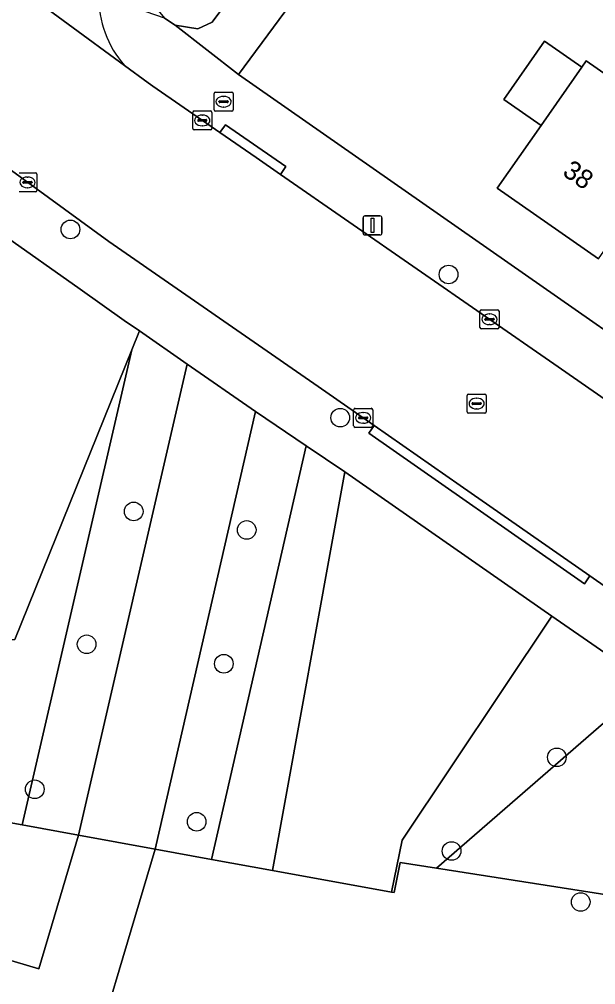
# Model space of a CAD drawing. Extents: x 160023 to 161302, y 384750 to 385707.
# Drawn here: x 160227.3 to 160257.5, y 385153.4 to 385204.1 of the extents above; entities that cross this region are included whole.
import ezdxf

# ---------------------------------------------------------------- set-up
doc = ezdxf.new("R2010")
doc.units = 0
for name, color, linetype in [('IMGEO_Boom', 7, 'Continuous'), ('IMGEO_Brandkraan', 7, 'Continuous'), ('IMGEO_Erf', 7, 'Continuous'), ('IMGEO_Grasland_overig', 7, 'Continuous'), ('IMGEO_Groenvoorziening', 7, 'Continuous'), ('IMGEO_Hek', 7, 'Continuous'), ('IMGEO_Kolk', 7, 'Continuous'), ('IMGEO_Lichtmast', 7, 'Continuous'), ('IMGEO_Pand', 7, 'Continuous'), ('IMGEO_Pand_nummerreeks', 7, 'Continuous'), ('IMGEO_Rijbaan_lokaal_gesloten', 7, 'Continuous'), ('IMGEO_Rijbaan_lokaal_open', 7, 'Continuous'), ('IMGEO_Rioolput', 7, 'Continuous'), ('IMGEO_Voetpad_onverhard', 7, 'Continuous'), ('IMGEO_Voetpad_open', 7, 'Continuous')]:
    doc.layers.add(name, color=color, linetype=linetype)

msp = doc.modelspace()

# ---------------------------------------------------------------- linework, layer by layer
at = {"layer": 'IMGEO_Boom'}
for centre in [(160229.962, 385193.086), (160249.804, 385190.72), (160244.119, 385183.204), (160233.282, 385178.28), (160239.212, 385177.308), (160230.812, 385171.306), (160238.012, 385170.284), (160255.486, 385165.372), (160228.09, 385163.694), (160236.586, 385161.988), (160249.962, 385160.453), (160256.738, 385157.776)]:
    msp.add_circle(centre, 0.489, dxfattribs=at)
at = {"layer": 'IMGEO_Brandkraan'}
for p, q in [((160237.499, 385199.367), (160237.499, 385200.219)), ((160237.574, 385200.293), (160238.426, 385200.293)), ((160238.5, 385200.219), (160238.5, 385199.367)), ((160237.758, 385199.787), (160237.758, 385199.799)), ((160238.196, 385199.75), (160237.798, 385199.75)), ((160237.801, 385199.836), (160238.199, 385199.836)), ((160237.987, 385200.073), (160238.012, 385200.073)), ((160238.242, 385199.799), (160238.242, 385199.787)), ((160238.426, 385199.293), (160237.574, 385199.293)), ((160238.01, 385199.513), (160237.985, 385199.513))]:
    msp.add_line(p, q, dxfattribs=at)
for points in [[(160237.499, 385199.367), (160237.499, 385200.219)], [(160237.574, 385200.293), (160238.426, 385200.293)], [(160238.5, 385200.219), (160238.5, 385199.367)], [(160238.426, 385199.293), (160237.574, 385199.293)]]:
    msp.add_lwpolyline(points, dxfattribs=at)
for centre, radius, start, end in [((160237.576, 385200.217), 0.0765, 91.552, 178.448), ((160237.576, 385200.217), 0.0765, 91.552, 178.448), ((160238.424, 385200.217), 0.0765, 1.552, 88.448), ((160238.424, 385200.217), 0.0765, 1.552, 88.448), ((160237.798, 385199.796), 0.0403, 85.8775, 175.7526), ((160237.795, 385199.786), 0.0366, 178.938, 274.7102), ((160238.199, 385199.793), 0.043, 264.8664, 352.4533), ((160238.203, 385199.798), 0.0386, 1.7309, 96.639), ((160237.576, 385199.369), 0.0765, 181.552, 268.448), ((160237.576, 385199.369), 0.0765, 181.552, 268.448), ((160238.424, 385199.369), 0.0765, 271.552, 358.448), ((160238.424, 385199.369), 0.0765, 271.552, 358.448)]:
    msp.add_arc(centre, radius, start, end, dxfattribs=at)
for centre, major_axis, ratio, start_param, end_param in [((160237.986, 385199.793), (-0.387, 0.002), 0.722429, 4.712389, 7.853982), ((160238.011, 385199.793), (-0.39, 0.002), 0.717154, 1.570796, 4.712389)]:
    msp.add_ellipse(centre, major_axis=major_axis, ratio=ratio, start_param=start_param, end_param=end_param, dxfattribs=at)
at = {"layer": 'IMGEO_Erf'}
for points in [[(160274.818, 385250), (160238.783, 385201.222), (160276.724, 385174.717)], [(160257.669, 385191.545), (160252.359, 385195.251), (160254.657, 385198.543), (160252.705, 385199.906), (160254.846, 385202.974), (160256.798, 385201.611), (160257.03, 385201.943), (160262.34, 385198.237)]]:
    msp.add_lwpolyline(points, dxfattribs=at)
at = {"layer": 'IMGEO_Grasland_overig'}
for points in [[(160215.823, 385157.979), (160228.311, 385154.272), (160230.392, 385161.282), (160227.437, 385161.819), (160163.376, 385173.463)], [(160266.916, 385041.926), (160293.095, 385145.525), (160293.339, 385146.491), (160281.765, 385154.46), (160278.335, 385154.996), (160272.81, 385155.86), (160264.038, 385157.232), (160249.17, 385159.557), (160247.26, 385159.856), (160246.952, 385158.272), (160246.818, 385158.296), (160240.561, 385159.434), (160237.365, 385160.015), (160234.41, 385160.552), (160230.2, 385146.371), (160218.89, 385149.729)]]:
    msp.add_lwpolyline(points, dxfattribs=at)
at = {"layer": 'IMGEO_Groenvoorziening'}
msp.add_lwpolyline([(160234.482, 385204.693), (160234.893, 385204.174), (160235.451, 385203.819), (160236.651, 385203.623), (160237.404, 385203.972), (160247.978, 385218.199), (160244.303, 385220.626), (160234.684, 385206.643)], dxfattribs=at)
for points in [[(160218.147, 385198.861), (160210.42, 385204.716), (160203.297, 385210.261), (160200.18, 385212.769), (160195.298, 385216.818), (160193.14, 385214.365), (160194.607, 385213.079), (160179.96, 385196.428), (160179.222, 385197.103), (160193.194, 385212.987), (160192.478, 385213.613), (160178.049, 385197.213), (160181.246, 385194.286), (160192.174, 385183.056), (160202.345, 385175.996), (160221.638, 385171.253), (160227.037, 385171.555), (160233.178, 385186.762), (160233.58, 385187.757), (160232.788, 385188.31), (160230.468, 385189.949), (160226.359, 385192.864)], [(160180.039, 385193.71), (160177.455, 385190.978), (160173.942, 385187.263), (160169.882, 385183.09), (160165.755, 385179.045), (160161.2, 385175.107), (160163.376, 385173.463), (160227.437, 385161.819), (160233.178, 385186.762), (160227.037, 385171.555), (160221.638, 385171.253), (160202.345, 385175.996), (160192.174, 385183.056), (160181.246, 385194.286)], [(160230.392, 385161.282), (160236.084, 385186.008), (160233.58, 385187.757), (160233.178, 385186.762), (160227.437, 385161.819)], [(160237.365, 385160.015), (160242.339, 385181.727), (160239.674, 385183.529), (160234.41, 385160.552)], [(160240.561, 385159.434), (160244.355, 385180.364), (160242.339, 385181.727), (160237.365, 385160.015)], [(160260.328, 385169.248), (160255.216, 385172.774), (160247.368, 385161.017), (160246.818, 385158.296), (160246.952, 385158.272), (160247.26, 385159.856), (160249.17, 385159.557)], [(160260.328, 385169.248), (160249.17, 385159.557), (160264.038, 385157.232), (160264.853, 385159.652), (160272.34, 385159.601), (160273.468, 385158.165), (160272.81, 385155.86), (160278.335, 385154.996), (160278.875, 385156.454), (160276.645, 385157.992)]]:
    msp.add_lwpolyline(points, close=True, dxfattribs=at)
at = {"layer": 'IMGEO_Hek'}
for points in [[(160163.376, 385173.463), (160227.437, 385161.819)], [(160227.437, 385161.819), (160230.392, 385161.282)], [(160230.392, 385161.282), (160234.41, 385160.552)], [(160234.41, 385160.552), (160237.365, 385160.015)], [(160237.365, 385160.015), (160240.561, 385159.434)], [(160246.818, 385158.296), (160246.952, 385158.272), (160247.26, 385159.856), (160249.17, 385159.557), (160264.038, 385157.232), (160272.81, 385155.86), (160278.335, 385154.996), (160281.765, 385154.46)], [(160240.561, 385159.434), (160246.818, 385158.296)]]:
    msp.add_lwpolyline(points, dxfattribs=at)
at = {"layer": 'IMGEO_Kolk'}
for p, q in [((160236.381, 385198.382), (160236.381, 385199.234)), ((160236.456, 385199.308), (160237.308, 385199.308)), ((160237.382, 385199.234), (160237.382, 385198.382)), ((160236.64, 385198.802), (160236.64, 385198.814)), ((160237.078, 385198.765), (160236.68, 385198.765)), ((160236.683, 385198.851), (160237.081, 385198.851)), ((160236.869, 385199.088), (160236.894, 385199.088)), ((160237.124, 385198.814), (160237.124, 385198.802)), ((160237.308, 385198.308), (160236.456, 385198.308)), ((160236.892, 385198.528), (160236.867, 385198.528)), ((160227.28, 385196.059), (160228.132, 385196.059)), ((160227.464, 385195.553), (160227.464, 385195.565)), ((160227.507, 385195.602), (160227.905, 385195.602)), ((160227.693, 385195.839), (160227.718, 385195.839)), ((160227.948, 385195.565), (160227.948, 385195.553)), ((160228.206, 385195.985), (160228.206, 385195.133)), ((160228.132, 385195.059), (160227.28, 385195.059)), ((160227.902, 385195.516), (160227.504, 385195.516)), ((160227.716, 385195.279), (160227.691, 385195.279)), ((160251.453, 385187.942), (160251.453, 385188.794)), ((160251.528, 385188.868), (160252.38, 385188.868)), ((160251.941, 385188.648), (160251.966, 385188.648)), ((160252.454, 385188.794), (160252.454, 385187.942)), ((160251.712, 385188.362), (160251.712, 385188.374)), ((160252.15, 385188.325), (160251.752, 385188.325)), ((160251.755, 385188.411), (160252.153, 385188.411)), ((160251.964, 385188.088), (160251.939, 385188.088)), ((160252.196, 385188.374), (160252.196, 385188.362)), ((160252.38, 385187.868), (160251.528, 385187.868)), ((160244.824, 385182.768), (160244.824, 385183.62)), ((160244.899, 385183.694), (160245.751, 385183.694)), ((160245.312, 385183.474), (160245.337, 385183.474)), ((160245.825, 385183.62), (160245.825, 385182.768)), ((160245.083, 385183.188), (160245.083, 385183.2)), ((160245.521, 385183.151), (160245.123, 385183.151)), ((160245.126, 385183.237), (160245.524, 385183.237)), ((160245.335, 385182.914), (160245.31, 385182.914)), ((160245.567, 385183.2), (160245.567, 385183.188)), ((160245.751, 385182.694), (160244.899, 385182.694))]:
    msp.add_line(p, q, dxfattribs=at)
for points in [[(160236.381, 385198.382), (160236.381, 385199.234)], [(160236.456, 385199.308), (160237.308, 385199.308)], [(160237.382, 385199.234), (160237.382, 385198.382)], [(160237.308, 385198.308), (160236.456, 385198.308)], [(160227.28, 385196.059), (160228.132, 385196.059)], [(160228.206, 385195.985), (160228.206, 385195.133)], [(160228.132, 385195.059), (160227.28, 385195.059)], [(160251.453, 385187.942), (160251.453, 385188.794)], [(160251.528, 385188.868), (160252.38, 385188.868)], [(160252.454, 385188.794), (160252.454, 385187.942)], [(160252.38, 385187.868), (160251.528, 385187.868)], [(160244.824, 385182.768), (160244.824, 385183.62)], [(160244.899, 385183.694), (160245.751, 385183.694)], [(160245.825, 385183.62), (160245.825, 385182.768)], [(160245.751, 385182.694), (160244.899, 385182.694)]]:
    msp.add_lwpolyline(points, dxfattribs=at)
for centre, radius, start, end in [((160236.458, 385199.232), 0.0765, 91.552, 178.448), ((160236.458, 385199.232), 0.0765, 91.552, 178.448), ((160237.306, 385199.232), 0.0765, 1.552, 88.448), ((160237.306, 385199.232), 0.0765, 1.552, 88.448), ((160236.68, 385198.811), 0.0403, 85.8775, 175.7526), ((160236.677, 385198.801), 0.0366, 178.938, 274.7102), ((160237.081, 385198.808), 0.043, 264.8664, 352.4533), ((160237.085, 385198.813), 0.0386, 1.7309, 96.639), ((160236.458, 385198.384), 0.0765, 181.552, 268.448), ((160236.458, 385198.384), 0.0765, 181.552, 268.448), ((160237.306, 385198.384), 0.0765, 271.552, 358.448), ((160237.306, 385198.384), 0.0765, 271.552, 358.448), ((160227.504, 385195.562), 0.0403, 85.8775, 175.7526), ((160227.909, 385195.564), 0.0386, 1.7309, 96.639), ((160228.13, 385195.983), 0.0765, 1.552, 88.448), ((160228.13, 385195.983), 0.0765, 1.552, 88.448), ((160227.501, 385195.552), 0.0366, 178.938, 274.7102), ((160227.905, 385195.559), 0.043, 264.8664, 352.4533), ((160228.13, 385195.135), 0.0765, 271.552, 358.448), ((160228.13, 385195.135), 0.0765, 271.552, 358.448), ((160251.53, 385188.792), 0.0765, 91.552, 178.448), ((160251.53, 385188.792), 0.0765, 91.552, 178.448), ((160252.378, 385188.792), 0.0765, 1.552, 88.448), ((160252.378, 385188.792), 0.0765, 1.552, 88.448), ((160251.752, 385188.371), 0.0403, 85.8775, 175.7526), ((160251.749, 385188.361), 0.0366, 178.938, 274.7102), ((160252.153, 385188.368), 0.043, 264.8664, 352.4533), ((160252.157, 385188.373), 0.0386, 1.7309, 96.639), ((160251.53, 385187.944), 0.0765, 181.552, 268.448), ((160251.53, 385187.944), 0.0765, 181.552, 268.448), ((160252.378, 385187.944), 0.0765, 271.552, 358.448), ((160252.378, 385187.944), 0.0765, 271.552, 358.448), ((160244.901, 385183.618), 0.0765, 91.552, 178.448), ((160244.901, 385183.618), 0.0765, 91.552, 178.448), ((160245.749, 385183.618), 0.0765, 1.552, 88.448), ((160245.749, 385183.618), 0.0765, 1.552, 88.448), ((160245.123, 385183.197), 0.0403, 85.8775, 175.7526), ((160245.12, 385183.187), 0.0366, 178.938, 274.7102), ((160245.524, 385183.194), 0.043, 264.8664, 352.4533), ((160245.528, 385183.199), 0.0386, 1.7309, 96.639), ((160244.901, 385182.77), 0.0765, 181.552, 268.448), ((160244.901, 385182.77), 0.0765, 181.552, 268.448), ((160245.749, 385182.77), 0.0765, 271.552, 358.448), ((160245.749, 385182.77), 0.0765, 271.552, 358.448)]:
    msp.add_arc(centre, radius, start, end, dxfattribs=at)
for centre, major_axis, ratio, start_param, end_param in [((160236.868, 385198.808), (-0.387, 0.002), 0.722429, 4.712389, 7.853982), ((160236.893, 385198.808), (-0.39, 0.002), 0.717154, 1.570796, 4.712389), ((160227.692, 385195.559), (-0.387, 0.002), 0.722429, 4.712389, 7.853982), ((160227.717, 385195.559), (-0.39, 0.002), 0.717154, 1.570796, 4.712389), ((160251.94, 385188.368), (-0.387, 0.002), 0.722429, 4.712389, 7.853982), ((160251.965, 385188.368), (-0.39, 0.002), 0.717154, 1.570796, 4.712389), ((160245.311, 385183.194), (-0.387, 0.002), 0.722429, 4.712389, 7.853982), ((160245.336, 385183.194), (-0.39, 0.002), 0.717154, 1.570796, 4.712389)]:
    msp.add_ellipse(centre, major_axis=major_axis, ratio=ratio, start_param=start_param, end_param=end_param, dxfattribs=at)
at = {"layer": 'IMGEO_Lichtmast'}
for p, q in [((160245.316, 385192.896), (160245.316, 385193.696)), ((160245.316, 385193.696), (160245.316, 385192.896)), ((160245.416, 385193.796), (160246.206, 385193.796)), ((160246.206, 385193.796), (160245.416, 385193.796)), ((160246.306, 385193.696), (160246.306, 385192.896)), ((160246.306, 385192.896), (160246.306, 385193.696)), ((160246.206, 385192.796), (160245.416, 385192.796)), ((160245.416, 385192.796), (160246.206, 385192.796))]:
    msp.add_line(p, q, dxfattribs=at)
msp.add_lwpolyline([(160245.736, 385193.671), (160245.886, 385193.671), (160245.886, 385192.921), (160245.736, 385192.921), (160245.736, 385193.671)], dxfattribs=at)
for centre, start, end in [((160245.416, 385193.696), 90, 180), ((160245.416, 385193.696), 90, 180), ((160246.206, 385193.696), 0, 90), ((160246.206, 385193.696), 360, 90), ((160245.416, 385192.896), 180, 270), ((160245.416, 385192.896), 180, 270), ((160246.206, 385192.896), 270, 0), ((160246.206, 385192.896), 270, 0)]:
    msp.add_arc(centre, 0.1, start, end, dxfattribs=at)
at = {"layer": 'IMGEO_Pand'}
for points in [[(160256.798, 385201.611), (160254.846, 385202.974), (160252.705, 385199.906), (160254.657, 385198.543)], [(160262.34, 385198.237), (160257.03, 385201.943), (160256.798, 385201.611), (160254.657, 385198.543), (160252.359, 385195.251), (160257.669, 385191.545)]]:
    msp.add_lwpolyline(points, close=True, dxfattribs=at)
at = {"layer": 'IMGEO_Rijbaan_lokaal_gesloten'}
msp.add_lwpolyline([(160212.358, 385207.082), (160224.981, 385197.551), (160231.971, 385192.446), (160242.962, 385184.841), (160245.9, 385182.794), (160250.421, 385179.644), (160257.219, 385174.893), (160259.822, 385173.074), (160280.355, 385159.003), (160284.354, 385156.263), (160285.611, 385155.394), (160290.058, 385161.836), (160286.978, 385163.963), (160275.063, 385172.3), (160274.533, 385172.671), (160255.335, 385186.022), (160240.977, 385195.978), (160239.709, 385196.857), (160237.807, 385198.169), (160234.282, 385200.601), (160234.041, 385200.778), (160232.797, 385201.693), (160220.961, 385210.398)], dxfattribs=at)
at = {"layer": 'IMGEO_Rijbaan_lokaal_open'}
msp.add_lwpolyline([(160220.654, 385210.624), (160220.961, 385210.398), (160232.797, 385201.693)], dxfattribs=at)
msp.add_lwpolyline([(160240.561, 385159.434), (160246.818, 385158.296), (160247.368, 385161.017), (160255.216, 385172.774), (160244.355, 385180.364)], close=True, dxfattribs=at)
msp.add_arc((160236.848, 385205.255), 5.395, 178.6864, 221.3247, dxfattribs=at)
at = {"layer": 'IMGEO_Rioolput'}
for p, q in [((160250.852, 385184.444), (160251.704, 385184.444)), ((160250.777, 385183.518), (160250.777, 385184.37)), ((160251.036, 385183.938), (160251.036, 385183.95)), ((160251.474, 385183.901), (160251.076, 385183.901)), ((160251.079, 385183.987), (160251.477, 385183.987)), ((160251.265, 385184.224), (160251.29, 385184.224)), ((160251.52, 385183.95), (160251.52, 385183.938)), ((160251.778, 385184.37), (160251.778, 385183.518)), ((160251.704, 385183.444), (160250.852, 385183.444)), ((160251.288, 385183.664), (160251.263, 385183.664))]:
    msp.add_line(p, q, dxfattribs=at)
for points in [[(160250.852, 385184.444), (160251.704, 385184.444)], [(160250.777, 385183.518), (160250.777, 385184.37)], [(160251.778, 385184.37), (160251.778, 385183.518)], [(160251.704, 385183.444), (160250.852, 385183.444)]]:
    msp.add_lwpolyline(points, dxfattribs=at)
for centre, radius, start, end in [((160250.854, 385184.368), 0.0765, 91.552, 178.448), ((160250.854, 385184.368), 0.0765, 91.552, 178.448), ((160251.702, 385184.368), 0.0765, 1.552, 88.448), ((160251.702, 385184.368), 0.0765, 1.552, 88.448), ((160251.076, 385183.947), 0.0403, 85.8775, 175.7526), ((160251.073, 385183.937), 0.0366, 178.938, 274.7102), ((160251.477, 385183.944), 0.043, 264.8664, 352.4533), ((160251.481, 385183.949), 0.0386, 1.7309, 96.639), ((160250.854, 385183.52), 0.0765, 181.552, 268.448), ((160250.854, 385183.52), 0.0765, 181.552, 268.448), ((160251.702, 385183.52), 0.0765, 271.552, 358.448), ((160251.702, 385183.52), 0.0765, 271.552, 358.448)]:
    msp.add_arc(centre, radius, start, end, dxfattribs=at)
for centre, major_axis, ratio, start_param, end_param in [((160251.264, 385183.944), (-0.387, 0.002), 0.722429, 4.712389, 7.853982), ((160251.289, 385183.944), (-0.39, 0.002), 0.717154, 1.570796, 4.712389)]:
    msp.add_ellipse(centre, major_axis=major_axis, ratio=ratio, start_param=start_param, end_param=end_param, dxfattribs=at)
at = {"layer": 'IMGEO_Voetpad_onverhard'}
msp.add_lwpolyline([(160234.41, 385160.552), (160230.392, 385161.282), (160228.311, 385154.272), (160215.823, 385157.979), (160215.12, 385158.188), (160202.567, 385160.614), (160201.302, 385154.95), (160218.89, 385149.729), (160230.2, 385146.371)], close=True, dxfattribs=at)
at = {"layer": 'IMGEO_Voetpad_open'}
for points in [[(160247.978, 385218.199), (160237.404, 385203.972), (160236.651, 385203.623), (160235.451, 385203.819), (160238.783, 385201.222), (160274.818, 385250)], [(160259.822, 385173.074), (160257.219, 385174.893), (160256.934, 385174.483), (160245.615, 385182.384), (160245.9, 385182.794), (160242.962, 385184.841), (160231.971, 385192.446), (160224.981, 385197.551), (160212.358, 385207.082)], [(160238.783, 385201.222), (160235.451, 385203.819), (160234.893, 385204.174), (160231.455, 385205.379)], [(160210.42, 385204.716), (160218.147, 385198.861), (160226.359, 385192.864), (160230.468, 385189.949), (160232.788, 385188.31), (160233.58, 385187.757), (160236.084, 385186.008), (160239.674, 385183.529), (160242.339, 385181.727), (160244.355, 385180.364), (160255.216, 385172.774), (160260.328, 385169.248), (160276.645, 385157.992), (160278.875, 385156.454), (160281.765, 385154.46), (160293.339, 385146.491), (160293.095, 385145.525), (160297.312, 385142.585), (160309.902, 385133.903), (160316.405, 385129.52), (160323.23, 385125.041), (160331.075, 385119.978)], [(160232.797, 385201.693), (160234.041, 385200.778), (160234.282, 385200.601), (160237.807, 385198.169), (160238.091, 385198.579), (160241.261, 385196.387), (160240.977, 385195.978), (160255.335, 385186.022), (160274.533, 385172.671), (160275.063, 385172.3)], [(160278.204, 385171.664), (160276.724, 385174.717), (160238.783, 385201.222)]]:
    msp.add_lwpolyline(points, dxfattribs=at)
for points in [[(160237.807, 385198.169), (160239.709, 385196.857), (160240.977, 385195.978), (160241.261, 385196.387), (160238.091, 385198.579)], [(160236.084, 385186.008), (160230.392, 385161.282), (160234.41, 385160.552), (160239.674, 385183.529)], [(160245.9, 385182.794), (160245.615, 385182.384), (160256.934, 385174.483), (160257.219, 385174.893), (160250.421, 385179.644)]]:
    msp.add_lwpolyline(points, close=True, dxfattribs=at)
msp.add_arc((160236.848, 385205.255), 5.395, 178.6864, 221.3247, dxfattribs=at)

# ---------------------------------------------------------------- texts
at = {"layer": 'IMGEO_Pand_nummerreeks'}
msp.add_text('38', height=1, rotation=325.0897, dxfattribs=at).set_placement((160255.724, 385195.976))

doc.saveas('drawing.dxf')
